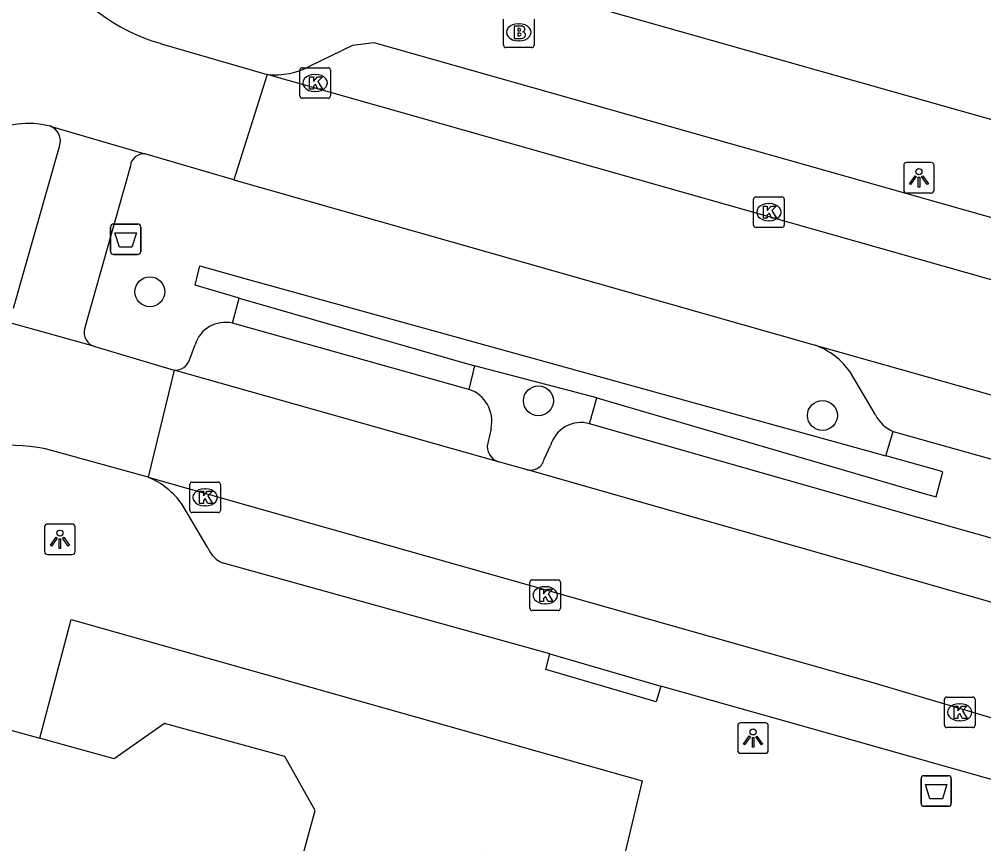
# Model space of a CAD drawing. Extents: x 158087 to 159494, y 382905 to 383981.
# Drawn here: x 158733.4 to 158764.94, y 383306.71 to 383333.69 of the extents above; entities that cross this region are included whole.
import ezdxf

# ---------------------------------------------------------------- set-up
doc = ezdxf.new("R2010")
doc.units = 0
for name, color, linetype in [('IMGEO_Afvalbak', 7, 'Continuous'), ('IMGEO_Boom', 7, 'Continuous'), ('IMGEO_Brandkraan', 7, 'Continuous'), ('IMGEO_Haag', 7, 'Continuous'), ('IMGEO_Kolk', 7, 'Continuous'), ('IMGEO_Lichtpunt', 7, 'Continuous'), ('IMGEO_Pand', 7, 'Continuous'), ('IMGEO_Parkeervlak_open', 7, 'Continuous'), ('IMGEO_Rijbaan_lokaal_gesloten', 7, 'Continuous'), ('IMGEO_Rijbaan_lokaal_open', 7, 'Continuous'), ('IMGEO_Voetpad_open', 7, 'Continuous')]:
    doc.layers.add(name, color=color, linetype=linetype)

msp = doc.modelspace()

# ---------------------------------------------------------------- linework, layer by layer
at = {"layer": 'IMGEO_Afvalbak'}
for p, q in [((158736.379, 383326.09), (158736.379, 383326.89)), ((158736.379, 383326.89), (158736.379, 383326.09)), ((158736.479, 383326.99), (158737.269, 383326.99)), ((158737.269, 383326.99), (158736.479, 383326.99)), ((158737.369, 383326.89), (158737.369, 383326.09)), ((158737.369, 383326.09), (158737.369, 383326.89)), ((158737.269, 383325.99), (158736.479, 383325.99)), ((158736.479, 383325.99), (158737.269, 383325.99)), ((158762.893, 383308.038), (158762.893, 383308.838)), ((158762.893, 383308.838), (158762.893, 383308.038)), ((158762.993, 383308.938), (158763.783, 383308.938)), ((158763.783, 383308.938), (158762.993, 383308.938)), ((158763.883, 383308.838), (158763.883, 383308.038)), ((158763.883, 383308.038), (158763.883, 383308.838)), ((158763.783, 383307.938), (158762.993, 383307.938)), ((158762.993, 383307.938), (158763.783, 383307.938))]:
    msp.add_line(p, q, dxfattribs=at)
for points in [[(158736.522, 383326.704), (158737.226, 383326.704), (158737.077, 383326.234), (158736.671, 383326.234), (158736.522, 383326.704)], [(158763.036, 383308.652), (158763.74, 383308.652), (158763.591, 383308.182), (158763.185, 383308.182), (158763.036, 383308.652)]]:
    msp.add_lwpolyline(points, dxfattribs=at)
for centre, start, end in [((158736.479, 383326.89), 90, 180), ((158736.479, 383326.89), 90, 180), ((158737.269, 383326.89), 0, 90), ((158737.269, 383326.89), 360, 90), ((158736.479, 383326.09), 180, 270), ((158736.479, 383326.09), 180, 270), ((158737.269, 383326.09), 270, 0), ((158737.269, 383326.09), 270, 0), ((158762.993, 383308.838), 90, 180), ((158762.993, 383308.838), 90, 180), ((158763.783, 383308.838), 0, 90), ((158763.783, 383308.838), 360, 90), ((158762.993, 383308.038), 180, 270), ((158762.993, 383308.038), 180, 270), ((158763.783, 383308.038), 270, 0), ((158763.783, 383308.038), 270, 0)]:
    msp.add_arc(centre, 0.1, start, end, dxfattribs=at)
at = {"layer": 'IMGEO_Boom'}
for centre in [(158737.667, 383324.773), (158750.376, 383321.205), (158759.666, 383320.726)]:
    msp.add_circle(centre, 0.489, dxfattribs=at)
at = {"layer": 'IMGEO_Brandkraan'}
for p, q in [((158749.234, 383332.837), (158749.234, 383333.689)), ((158750.235, 383333.689), (158750.235, 383332.837)), ((158749.722, 383333.543), (158749.747, 383333.543)), ((158750.161, 383332.763), (158749.309, 383332.763)), ((158749.745, 383332.983), (158749.72, 383332.983))]:
    msp.add_line(p, q, dxfattribs=at)
for points in [[(158749.234, 383332.837), (158749.234, 383333.689)], [(158750.235, 383333.689), (158750.235, 383332.837)], [(158749.582, 383333.463), (158749.582, 383333.063), (158749.795, 383333.063)], [(158749.813, 383333.463), (158749.582, 383333.463)], [(158749.761, 383333.382), (158749.707, 383333.382), (158749.707, 383333.306)], [(158749.707, 383333.306), (158749.76, 383333.306)], [(158749.769, 383333.23), (158749.707, 383333.23), (158749.707, 383333.149)], [(158749.707, 383333.149), (158749.769, 383333.149)], [(158750.161, 383332.763), (158749.309, 383332.763)]]:
    msp.add_lwpolyline(points, dxfattribs=at)
for centre, radius, start, end in [((158749.762, 383333.344), 0.0379, 267.8285, 90.9355), ((158749.817, 383333.318), 0.145, 59.4692, 91.5367), ((158749.842, 383333.365), 0.0922, 285.5137, 58.1501), ((158749.77, 383333.189), 0.0404, 269.8759, 90.5077), ((158749.801, 383333.314), 0.251, 268.6676, 293.5347), ((158749.847, 383333.173), 0.105, 301.3115, 78.989), ((158749.311, 383332.839), 0.0765, 181.552, 268.448), ((158749.311, 383332.839), 0.0765, 181.552, 268.448), ((158750.159, 383332.839), 0.0765, 271.552, 358.448), ((158750.159, 383332.839), 0.0765, 271.552, 358.448)]:
    msp.add_arc(centre, radius, start, end, dxfattribs=at)
for centre, major_axis, ratio, start_param, end_param in [((158749.721, 383333.263), (-0.387, 0.002), 0.722429, 4.712389, 7.853982), ((158749.746, 383333.263), (-0.39, 0.002), 0.717154, 1.570796, 4.712389)]:
    msp.add_ellipse(centre, major_axis=major_axis, ratio=ratio, start_param=start_param, end_param=end_param, dxfattribs=at)
at = {"layer": 'IMGEO_Haag'}
for points in [[(158740.593, 383324.569), (158739.145, 383324.987), (158739.299, 383325.619), (158740.771, 383325.211), (158761.742, 383319.401)], [(158752.292, 383321.307), (158748.289, 383322.345)]]:
    msp.add_lwpolyline(points, dxfattribs=at)
at = {"layer": 'IMGEO_Kolk'}
for p, q in [((158742.647, 383332.105), (158743.499, 383332.105)), ((158742.572, 383331.179), (158742.572, 383332.031)), ((158743.06, 383331.885), (158743.085, 383331.885)), ((158743.573, 383332.031), (158743.573, 383331.179)), ((158743.083, 383331.325), (158743.058, 383331.325)), ((158743.499, 383331.105), (158742.647, 383331.105)), ((158757.416, 383326.952), (158757.416, 383327.804)), ((158757.491, 383327.878), (158758.343, 383327.878)), ((158758.417, 383327.804), (158758.417, 383326.952)), ((158757.904, 383327.658), (158757.929, 383327.658)), ((158757.927, 383327.098), (158757.902, 383327.098)), ((158758.343, 383326.878), (158757.491, 383326.878)), ((158739.048, 383318.546), (158739.9, 383318.546)), ((158738.973, 383317.62), (158738.973, 383318.472)), ((158739.461, 383318.326), (158739.486, 383318.326)), ((158739.974, 383318.472), (158739.974, 383317.62)), ((158739.484, 383317.766), (158739.459, 383317.766)), ((158739.9, 383317.546), (158739.048, 383317.546)), ((158750.098, 383314.417), (158750.098, 383315.269)), ((158750.173, 383315.343), (158751.025, 383315.343)), ((158750.586, 383315.123), (158750.611, 383315.123)), ((158751.099, 383315.269), (158751.099, 383314.417)), ((158750.609, 383314.563), (158750.584, 383314.563)), ((158751.025, 383314.343), (158750.173, 383314.343)), ((158763.657, 383310.587), (158763.657, 383311.439)), ((158763.732, 383311.513), (158764.584, 383311.513)), ((158764.145, 383311.293), (158764.17, 383311.293)), ((158764.658, 383311.439), (158764.658, 383310.587)), ((158764.168, 383310.733), (158764.143, 383310.733)), ((158764.584, 383310.513), (158763.732, 383310.513))]:
    msp.add_line(p, q, dxfattribs=at)
for points in [[(158742.647, 383332.105), (158743.499, 383332.105)], [(158742.572, 383331.179), (158742.572, 383332.031)], [(158742.893, 383331.805), (158743.016, 383331.805), (158743.016, 383331.654), (158743.146, 383331.805), (158743.31, 383331.805), (158743.164, 383331.654), (158743.317, 383331.405), (158743.165, 383331.405), (158743.08, 383331.569), (158743.016, 383331.502), (158743.016, 383331.405), (158742.893, 383331.405), (158742.893, 383331.805)], [(158743.573, 383332.031), (158743.573, 383331.179)], [(158743.499, 383331.105), (158742.647, 383331.105)], [(158757.416, 383326.952), (158757.416, 383327.804)], [(158757.491, 383327.878), (158758.343, 383327.878)], [(158758.417, 383327.804), (158758.417, 383326.952)], [(158757.737, 383327.578), (158757.86, 383327.578), (158757.86, 383327.427), (158757.99, 383327.578), (158758.154, 383327.578), (158758.008, 383327.427), (158758.161, 383327.178), (158758.009, 383327.178), (158757.924, 383327.342), (158757.86, 383327.275), (158757.86, 383327.178), (158757.737, 383327.178), (158757.737, 383327.578)], [(158758.343, 383326.878), (158757.491, 383326.878)], [(158739.048, 383318.546), (158739.9, 383318.546)], [(158738.973, 383317.62), (158738.973, 383318.472)], [(158739.294, 383318.246), (158739.417, 383318.246), (158739.417, 383318.095), (158739.547, 383318.246), (158739.711, 383318.246), (158739.565, 383318.095), (158739.718, 383317.846), (158739.566, 383317.846), (158739.481, 383318.01), (158739.417, 383317.943), (158739.417, 383317.846), (158739.294, 383317.846), (158739.294, 383318.246)], [(158739.974, 383318.472), (158739.974, 383317.62)], [(158739.9, 383317.546), (158739.048, 383317.546)], [(158750.098, 383314.417), (158750.098, 383315.269)], [(158750.173, 383315.343), (158751.025, 383315.343)], [(158750.419, 383315.043), (158750.542, 383315.043), (158750.542, 383314.892), (158750.672, 383315.043), (158750.836, 383315.043), (158750.69, 383314.892), (158750.843, 383314.643), (158750.691, 383314.643), (158750.606, 383314.807), (158750.542, 383314.74), (158750.542, 383314.643), (158750.419, 383314.643), (158750.419, 383315.043)], [(158751.099, 383315.269), (158751.099, 383314.417)], [(158751.025, 383314.343), (158750.173, 383314.343)], [(158763.657, 383310.587), (158763.657, 383311.439)], [(158763.732, 383311.513), (158764.584, 383311.513)], [(158764.658, 383311.439), (158764.658, 383310.587)], [(158763.978, 383311.213), (158764.101, 383311.213), (158764.101, 383311.062), (158764.231, 383311.213), (158764.395, 383311.213), (158764.249, 383311.062), (158764.402, 383310.813), (158764.25, 383310.813), (158764.165, 383310.977), (158764.101, 383310.91), (158764.101, 383310.813), (158763.978, 383310.813), (158763.978, 383311.213)], [(158764.584, 383310.513), (158763.732, 383310.513)]]:
    msp.add_lwpolyline(points, dxfattribs=at)
for centre, start, end in [((158742.649, 383332.029), 91.552, 178.448), ((158742.649, 383332.029), 91.552, 178.448), ((158743.497, 383332.029), 1.552, 88.448), ((158743.497, 383332.029), 1.552, 88.448), ((158742.649, 383331.181), 181.552, 268.448), ((158742.649, 383331.181), 181.552, 268.448), ((158743.497, 383331.181), 271.552, 358.448), ((158743.497, 383331.181), 271.552, 358.448), ((158757.493, 383327.802), 91.552, 178.448), ((158757.493, 383327.802), 91.552, 178.448), ((158758.341, 383327.802), 1.552, 88.448), ((158758.341, 383327.802), 1.552, 88.448), ((158757.493, 383326.954), 181.552, 268.448), ((158757.493, 383326.954), 181.552, 268.448), ((158758.341, 383326.954), 271.552, 358.448), ((158758.341, 383326.954), 271.552, 358.448), ((158739.05, 383318.47), 91.552, 178.448), ((158739.05, 383318.47), 91.552, 178.448), ((158739.898, 383318.47), 1.552, 88.448), ((158739.898, 383318.47), 1.552, 88.448), ((158739.05, 383317.622), 181.552, 268.448), ((158739.05, 383317.622), 181.552, 268.448), ((158739.898, 383317.622), 271.552, 358.448), ((158739.898, 383317.622), 271.552, 358.448), ((158750.175, 383315.267), 91.552, 178.448), ((158750.175, 383315.267), 91.552, 178.448), ((158751.023, 383315.267), 1.552, 88.448), ((158751.023, 383315.267), 1.552, 88.448), ((158750.175, 383314.419), 181.552, 268.448), ((158750.175, 383314.419), 181.552, 268.448), ((158751.023, 383314.419), 271.552, 358.448), ((158751.023, 383314.419), 271.552, 358.448), ((158763.734, 383311.437), 91.552, 178.448), ((158763.734, 383311.437), 91.552, 178.448), ((158764.582, 383311.437), 1.552, 88.448), ((158764.582, 383311.437), 1.552, 88.448), ((158763.734, 383310.589), 181.552, 268.448), ((158763.734, 383310.589), 181.552, 268.448), ((158764.582, 383310.589), 271.552, 358.448), ((158764.582, 383310.589), 271.552, 358.448)]:
    msp.add_arc(centre, 0.0765, start, end, dxfattribs=at)
for centre, major_axis, ratio, start_param, end_param in [((158743.059, 383331.605), (-0.387, 0.002), 0.722429, 4.712389, 7.853982), ((158743.084, 383331.605), (-0.39, 0.002), 0.717154, 1.570796, 4.712389), ((158757.903, 383327.378), (-0.387, 0.002), 0.722429, 4.712389, 7.853982), ((158757.928, 383327.378), (-0.39, 0.002), 0.717154, 1.570796, 4.712389), ((158739.46, 383318.046), (-0.387, 0.002), 0.722429, 4.712389, 7.853982), ((158739.485, 383318.046), (-0.39, 0.002), 0.717154, 1.570796, 4.712389), ((158750.585, 383314.843), (-0.387, 0.002), 0.722429, 4.712389, 7.853982), ((158750.61, 383314.843), (-0.39, 0.002), 0.717154, 1.570796, 4.712389), ((158764.144, 383311.013), (-0.387, 0.002), 0.722429, 4.712389, 7.853982), ((158764.169, 383311.013), (-0.39, 0.002), 0.717154, 1.570796, 4.712389)]:
    msp.add_ellipse(centre, major_axis=major_axis, ratio=ratio, start_param=start_param, end_param=end_param, dxfattribs=at)
at = {"layer": 'IMGEO_Lichtpunt'}
for p, q in [((158763.227, 383329.001), (158762.419, 383329.001)), ((158763.227, 383329.001), (158762.419, 383329.001)), ((158762.325, 383328.906), (158762.325, 383328.099)), ((158762.325, 383328.906), (158762.325, 383328.099)), ((158763.321, 383328.099), (158763.321, 383328.906)), ((158763.321, 383328.099), (158763.321, 383328.906)), ((158762.419, 383328.005), (158763.227, 383328.005)), ((158762.419, 383328.005), (158763.227, 383328.005)), ((158734.225, 383317.077), (158734.225, 383316.27)), ((158734.225, 383317.077), (158734.225, 383316.27)), ((158735.127, 383317.172), (158734.319, 383317.172)), ((158735.127, 383317.172), (158734.319, 383317.172)), ((158735.221, 383316.27), (158735.221, 383317.077)), ((158735.221, 383316.27), (158735.221, 383317.077)), ((158734.319, 383316.176), (158735.127, 383316.176)), ((158734.319, 383316.176), (158735.127, 383316.176)), ((158757.8, 383310.668), (158756.992, 383310.668)), ((158757.8, 383310.668), (158756.992, 383310.668)), ((158756.898, 383310.573), (158756.898, 383309.766)), ((158756.898, 383310.573), (158756.898, 383309.766)), ((158757.894, 383309.766), (158757.894, 383310.573)), ((158757.894, 383309.766), (158757.894, 383310.573)), ((158756.992, 383309.672), (158757.8, 383309.672)), ((158756.992, 383309.672), (158757.8, 383309.672))]:
    msp.add_line(p, q, dxfattribs=at)
for points in [[(158762.699, 383328.57), (158762.738, 383328.542), (158762.55, 383328.28), (158762.512, 383328.307), (158762.699, 383328.57)], [(158762.801, 383328.522), (158762.848, 383328.522), (158762.848, 383328.2), (158762.801, 383328.2), (158762.801, 383328.522)], [(158762.911, 383328.542), (158762.949, 383328.569), (158763.136, 383328.307), (158763.097, 383328.279), (158762.911, 383328.542)], [(158734.599, 383316.741), (158734.638, 383316.713), (158734.45, 383316.451), (158734.412, 383316.478), (158734.599, 383316.741)], [(158734.701, 383316.693), (158734.748, 383316.693), (158734.748, 383316.371), (158734.701, 383316.371), (158734.701, 383316.693)], [(158734.811, 383316.713), (158734.849, 383316.74), (158735.036, 383316.478), (158734.997, 383316.45), (158734.811, 383316.713)], [(158757.272, 383310.237), (158757.311, 383310.209), (158757.123, 383309.947), (158757.085, 383309.974), (158757.272, 383310.237)], [(158757.374, 383310.189), (158757.421, 383310.189), (158757.421, 383309.867), (158757.374, 383309.867), (158757.374, 383310.189)], [(158757.484, 383310.209), (158757.522, 383310.236), (158757.709, 383309.974), (158757.67, 383309.946), (158757.484, 383310.209)]]:
    msp.add_lwpolyline(points, dxfattribs=at)
for centre in [(158762.824, 383328.704), (158734.724, 383316.875), (158757.397, 383310.371)]:
    msp.add_circle(centre, 0.0994, dxfattribs=at)
for centre, start, end in [((158762.419, 383328.906), 90, 180), ((158762.419, 383328.906), 90, 180), ((158763.227, 383328.906), 0, 90), ((158763.227, 383328.906), 0, 90), ((158762.419, 383328.099), 180, 270), ((158762.419, 383328.099), 180, 270), ((158763.227, 383328.099), 270, 0), ((158763.227, 383328.099), 270, 360), ((158734.319, 383317.077), 90, 180), ((158734.319, 383317.077), 90, 180), ((158735.127, 383317.077), 0, 90), ((158735.127, 383317.077), 0, 90), ((158734.319, 383316.27), 180, 270), ((158734.319, 383316.27), 180, 270), ((158735.127, 383316.27), 270, 0), ((158735.127, 383316.27), 270, 360), ((158756.992, 383310.573), 90, 180), ((158756.992, 383310.573), 90, 180), ((158757.8, 383310.573), 0, 90), ((158757.8, 383310.573), 0, 90), ((158756.992, 383309.766), 180, 270), ((158756.992, 383309.766), 180, 270), ((158757.8, 383309.766), 270, 0), ((158757.8, 383309.766), 270, 360)]:
    msp.add_arc(centre, 0.0946, start, end, dxfattribs=at)
at = {"layer": 'IMGEO_Pand'}
for points in [[(158729.552, 383311.413), (158734.063, 383310.168)], [(158752.515, 383305.385), (158748.706, 383306.463), (158747.639, 383302.691), (158742.1, 383304.249), (158743.079, 383307.796), (158742.083, 383309.564), (158738.149, 383310.65), (158736.503, 383309.495), (158734.326, 383310.095), (158734.063, 383310.168)]]:
    msp.add_lwpolyline(points, dxfattribs=at)
at = {"layer": 'IMGEO_Parkeervlak_open'}
for points in [[(158738.963, 383322.544), (158739.144, 383323.039)], [(158761.4, 383320.747), (158760.586, 383322.128)], [(158748.828, 383320.303), (158748.72, 383319.823)], [(158750.564, 383319.293), (158750.776, 383319.743)]]:
    msp.add_lwpolyline(points, dxfattribs=at)
for centre, radius, start, end in [((158740.138, 383322.73), 1.041, 76.9326, 162.7478), ((158758.636, 383320.799), 2.36, 34.2765, 70.3857), ((158738.513, 383322.68), 0.47, 264.4217, 343.1714), ((158747.758, 383320.539), 1.096, 347.5565, 71.5845), ((158762.457, 383321.279), 1.183, 206.7074, 246.2302), ((158751.766, 383319.468), 1.027, 73.9924, 164.4449), ((158749.216, 383319.699), 0.511, 165.9265, 253.6435), ((158750.118, 383319.392), 0.457, 256.8412, 347.506)]:
    msp.add_arc(centre, radius, start, end, dxfattribs=at)
at = {"layer": 'IMGEO_Rijbaan_lokaal_gesloten'}
for points in [[(158944.658, 383274.49), (158890.262, 383289.69), (158765.072, 383325.196), (158741.506, 383331.88)], [(158740.417, 383328.436), (158759.428, 383323.022)], [(158759.428, 383323.022), (158764.06, 383321.713), (158775.977, 383318.346)], [(158749.072, 383319.208), (158738.467, 383322.212)], [(158750.014, 383318.947), (158749.072, 383319.208)], [(158766.317, 383314.29), (158762.241, 383315.454), (158750.014, 383318.947)], [(158737.61, 383318.703), (158761.239, 383312.007), (158779.722, 383306.519)]]:
    msp.add_lwpolyline(points, dxfattribs=at)
at = {"layer": 'IMGEO_Rijbaan_lokaal_open'}
for points in [[(158738.004, 383332.902), (158741.506, 383331.88)], [(158741.506, 383331.88), (158740.417, 383328.436)], [(158734.404, 383330.197), (158737.507, 383329.287)], [(158740.417, 383328.436), (158737.507, 383329.287)], [(158735.869, 383322.977), (158732.603, 383323.882)], [(158735.869, 383322.977), (158738.467, 383322.212)], [(158738.467, 383322.212), (158737.61, 383318.703)], [(158737.61, 383318.703), (158734.248, 383319.631)]]:
    msp.add_lwpolyline(points, dxfattribs=at)
for centre, radius, start, end in [((158739.702, 383338.781), 6.119, 171.5352, 253.8925), ((158733.698, 383327.27), 3.011, 76.4354, 157.1938), ((158733.065, 383313.708), 6.04, 78.7008, 152.7238)]:
    msp.add_arc(centre, radius, start, end, dxfattribs=at)
at = {"layer": 'IMGEO_Voetpad_open'}
for points in [[(158829.102, 383312.279), (158766.48, 383330.042), (158741.709, 383337.068)], [(158742.912, 383332.164), (158744.303, 383332.843), (158744.994, 383332.925), (158765.619, 383327.078)], [(158733.209, 383324.234), (158734.713, 383329.53)], [(158737.033, 383328.892), (158735.529, 383323.563)], [(158740.373, 383323.744), (158740.593, 383324.569)], [(158740.593, 383324.569), (158748.289, 383322.345)], [(158748.104, 383321.579), (158740.373, 383323.744)], [(158748.289, 383322.345), (158748.104, 383321.579)], [(158752.049, 383320.455), (158752.292, 383321.307)], [(158752.292, 383321.307), (158763.028, 383318.163), (158763.383, 383318.059), (158763.608, 383318.883), (158763.265, 383318.979), (158761.742, 383319.401)], [(158765.226, 383316.701), (158762.803, 383317.391), (158752.049, 383320.455)], [(158761.742, 383319.401), (158761.98, 383320.196)], [(158761.98, 383320.196), (158763.495, 383319.77), (158772.59, 383317.218)], [(158739.567, 383316.395), (158738.725, 383317.815)], [(158750.747, 383312.925), (158740.08, 383315.894)], [(158734.063, 383310.168), (158735.098, 383314.047), (158753.77, 383308.767), (158753.051, 383305.749)], [(158754.382, 383311.869), (158754.232, 383311.354), (158750.618, 383312.408), (158750.747, 383312.925)], [(158750.747, 383312.925), (158754.382, 383311.869)], [(158776.574, 383305.607), (158772.705, 383306.69), (158760.681, 383310.087), (158754.382, 383311.869)]]:
    msp.add_lwpolyline(points, dxfattribs=at)
for centre, radius, start, end in [((158741.744, 383334.324), 2.455, 264.4363, 298.4029), ((158734.21, 383329.702), 0.532, 341.1505, 68.5631), ((158737.467, 383328.853), 0.435, 84.6858, 174.9254), ((158736.007, 383323.449), 0.492, 166.5701, 253.6749), ((158736.628, 383316.326), 2.572, 35.376, 67.5555), ((158740.337, 383316.671), 0.818, 199.6872, 251.6689)]:
    msp.add_arc(centre, radius, start, end, dxfattribs=at)

doc.saveas('drawing.dxf')
